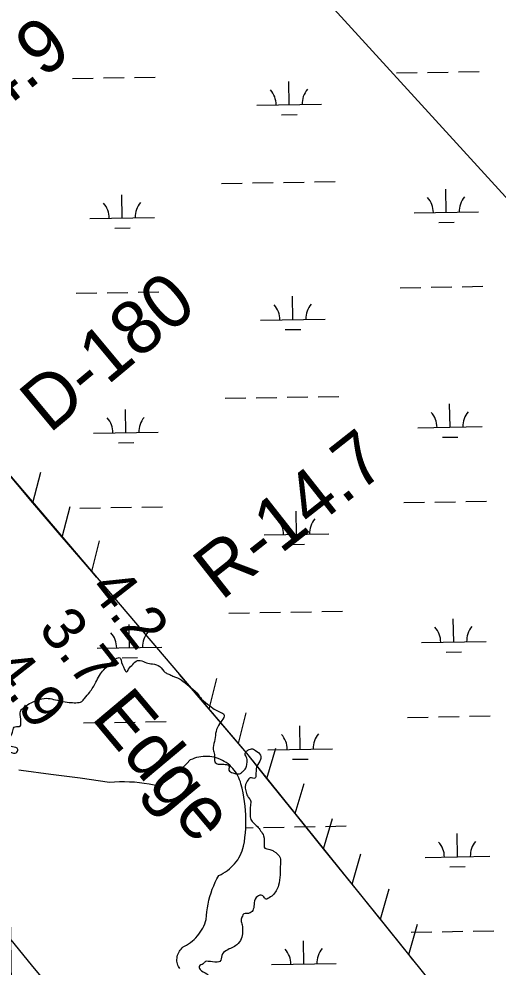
# Model space of a CAD drawing. Extents: x 3887375 to 3925618, y 296674 to 322633.
# Drawn here: x 3902219 to 3902961, y 306023 to 307491 of the extents above; entities that cross this region are included whole.
import ezdxf

# ---------------------------------------------------------------- set-up
doc = ezdxf.new("R2010")
doc.units = 0
for name, color, linetype in [('V-GRID-MAJR', 7, 'Continuous'), ('V-RIVR-EDGE', 7, 'Continuous'), ('V-RIVR-IDEN', 7, 'Continuous'), ('V-RIVR-RANG', 7, 'Continuous'), ('V-RIVR-RANG-IDEN', 7, 'Continuous'), ('V-RRAP-FSHR', 7, 'Continuous'), ('V-TOPO-DPTH', 7, 'Continuous'), ('V-TOPO-WATR', 7, 'Continuous'), ('V-UTIL-LINE', 7, 'Continuous'), ('V-WETL-SWMP', 7, 'Continuous')]:
    doc.layers.add(name, color=color, linetype=linetype)

msp = doc.modelspace()

# ---------------------------------------------------------------- linework, layer by layer
at = {"layer": 'V-GRID-MAJR'}
msp.add_spline([(3902269.2, 302288.2), (3902166.1, 308345.1), (3902063, 314405), (3901959.9, 320465), (3901959.8, 320468.1)], degree=3, dxfattribs=at)
at = {"layer": 'V-RIVR-EDGE'}
msp.add_spline([(3902176.1, 306371.6), (3902185, 306369.6), (3902189.7, 306365.9), (3902193.6, 306361.3), (3902196.3, 306361.6), (3902200.6, 306361.9), (3902204.3, 306360.9), (3902204.3, 306357.2), (3902207.3, 306355.6), (3902212.9, 306354.6), (3902217.3, 306359.2), (3902217.3, 306360.5), (3902213.9, 306363.5), (3902204.6, 306365.9), (3902201.3, 306370.2), (3902201.3, 306373.6), (3902205.7, 306381.2), (3902209, 306387.2), (3902211.7, 306394.8), (3902215, 306395.8), (3902221, 306396.4), (3902222, 306399.8), (3902220.7, 306414.7), (3902221.1, 306419.4), (3902225.4, 306424.4), (3902235.1, 306431.3), (3902247, 306436.6), (3902261.7, 306439.6), (3902272.3, 306437.9), (3902296.6, 306433.2), (3902307.2, 306432.8), (3902316.2, 306434.8), (3902320.2, 306439.4), (3902328.5, 306449.1), (3902337.9, 306464.7), (3902350.2, 306483.9), (3902359.2, 306492.2), (3902372.6, 306502.5), (3902375.2, 306502.5), (3902376.9, 306498.8), (3902382.5, 306484.2), (3902385.5, 306480.5), (3902388.5, 306484.5), (3902395.2, 306492.1), (3902402.2, 306498.1), (3902406.5, 306498.1), (3902416.4, 306494.7), (3902425.7, 306492.7), (3902437, 306489), (3902445.3, 306479.7), (3902451, 306477), (3902457.3, 306474), (3902462.6, 306472), (3902470.2, 306468), (3902482.5, 306458.3), (3902494.5, 306448), (3902501.8, 306438.3), (3902514, 306428.3), (3902524, 306421), (3902532.6, 306417.3), (3902535.6, 306415.3), (3902527.9, 306397.7), (3902521.6, 306372.8), (3902519.5, 306360.1), (3902521.5, 306352.8), (3902521.8, 306344.8), (3902522.1, 306341.8), (3902524.1, 306339.2), (3902527.5, 306337.8), (3902534.1, 306337.5), (3902538.4, 306337.1), (3902544.1, 306335.1), (3902544.1, 306328.5), (3902550, 306324.1), (3902556.3, 306322.5), (3902561.7, 306323.1), (3902565, 306325.8), (3902570, 306331.4), (3902572, 306338.1), (3902571.7, 306347), (3902569.1, 306353.7), (3902571.4, 306357.7), (3902575.4, 306360.3), (3902579.1, 306361.3), (3902585, 306359), (3902592.7, 306351.3), (3902593, 306344.6), (3902587.3, 306334.7), (3902586.3, 306329.4), (3902585.9, 306322.7), (3902585.6, 306318.1), (3902584.3, 306315.7), (3902576.9, 306316.4), (3902574.9, 306314.8), (3902570.3, 306307.1), (3902569.3, 306302.1), (3902570.6, 306294.5), (3902573.9, 306286.5), (3902577.5, 306281.5), (3902577.2, 306273.5), (3902576.8, 306261.9), (3902576.8, 306255.9), (3902580.1, 306248.6), (3902588.1, 306240.9), (3902593, 306234.6), (3902597.7, 306226.6), (3902598.6, 306211.6), (3902599.6, 306207.6), (3902602.9, 306206.6), (3902607.6, 306205.6), (3902613.2, 306202.9), (3902623.5, 306192.6), (3902623.8, 306183), (3902620.8, 306150), (3902617.1, 306141.7), (3902604.4, 306129.5), (3902600.8, 306128.8), (3902599.1, 306130.8), (3902593.8, 306134.8), (3902592.1, 306134.5), (3902588.1, 306132.8), (3902583.1, 306122.9), (3902581.8, 306112.9), (3902576.8, 306107.3), (3902571.4, 306106.3), (3902567.1, 306105.6), (3902564.8, 306102.3), (3902562.8, 306096), (3902564.4, 306088.7), (3902565.1, 306077.7), (3902563, 306067.4), (3902556.4, 306058.1), (3902540, 306049.2), (3902533, 306041.5), (3902530, 306032.2), (3902526, 306031.2), (3902511.7, 306032.3), (3902507.7, 306031.9), (3902504.1, 306028.6), (3902498.1, 306024.3), (3902498.1, 306022.7), (3902499.4, 306019.7), (3902509.7, 306013), (3902517, 306003), (3902523.3, 305984.4), (3902524.9, 305962.4), (3902516.8, 305945.5), (3902499.8, 305928.2), (3902495.2, 305921.6), (3902491.8, 305915.3), (3902491.5, 305907.9), (3902495.1, 305898), (3902507.7, 305881.6), (3902519, 305871), (3902537.2, 305860), (3902548.9, 305856.6), (3902563.1, 305845.3), (3902578.7, 305830.6), (3902592.7, 305812.9), (3902609.9, 305797.9), (3902620.5, 305791.2), (3902627.5, 305791.6), (3902638.2, 305797.8), (3902653.2, 305812.1), (3902657.9, 305821.4), (3902666.2, 305828.7), (3902675.2, 305837.7), (3902677.5, 305839.7), (3902680.9, 305839.3), (3902680.8, 305837.3), (3902674.8, 305825), (3902672.8, 305820), (3902672.8, 305811.7), (3902671.8, 305803.1), (3902668.4, 305797.8), (3902666.1, 305790.8), (3902666.8, 305785.8), (3902670.4, 305780.8), (3902675.7, 305776.1), (3902679, 305767.2), (3902680.7, 305758.8), (3902685.3, 305754.2), (3902689.6, 305753.2), (3902695.6, 305752.8), (3902700.9, 305748.1), (3902702.9, 305740.2), (3902701.5, 305733.8), (3902694.5, 305721.2), (3902692.2, 305715.6), (3902692.2, 305711.6), (3902693.1, 305701.6), (3902699.4, 305695.3), (3902708.1, 305687.3), (3902714.4, 305676.6), (3902720, 305665.6), (3902725.6, 305651.3), (3902730.9, 305645.3), (3902741.9, 305639), (3902754.8, 305636.6), (3902765.1, 305633.3), (3902768.8, 305628.9), (3902768.8, 305618), (3902768.7, 305611), (3902772.7, 305603.3), (3902781.7, 305599.6), (3902789, 305599.3), (3902796, 305603.6), (3902803, 305605.6), (3902808.3, 305603.9), (3902808.3, 305598.9), (3902804.9, 305594.3), (3902804.9, 305590.3), (3902807.6, 305587.9), (3902817.6, 305583.9), (3902819.6, 305586.2), (3902819.6, 305590.9), (3902821.2, 305591.9), (3902832.5, 305592.5), (3902842.5, 305596.8), (3902852.5, 305597.1), (3902854.8, 305594.8), (3902857.8, 305588.1), (3902865.4, 305585.1), (3902874.1, 305584.8), (3902880.4, 305584.8), (3902884.4, 305580.8), (3902889.7, 305574.1), (3902894.3, 305573.4), (3902905.3, 305571.7), (3902914.3, 305567.1), (3902916.9, 305564.1), (3902916.9, 305558.7), (3902913.2, 305551.8), (3902914.2, 305547.8), (3902915.6, 305542.8), (3902919.5, 305539.8), (3902947.8, 305531.4), (3902977.7, 305524), (3902984.3, 305525), (3902990, 305526.6), (3902996, 305526.3), (3903002, 305519.6), (3903010.9, 305512.6), (3903019.9, 305512.3), (3903025.9, 305511.9), (3903032.2, 305512.2), (3903042.2, 305508.9), (3903061.4, 305496.9), (3903085.3, 305489.1), (3903128.2, 305479.4), (3903164.8, 305476), (3903184.4, 305477.6), (3903213.4, 305483.5), (3903240.3, 305495.1), (3903274, 305520.9), (3903309.3, 305542.8), (3903337.6, 305555), (3903351.2, 305558.3), (3903361.2, 305558.3), (3903371.2, 305555.3), (3903391.7, 305535.6), (3903408, 305512.6), (3903409.6, 305502.3), (3903410.6, 305494.3), (3903401.6, 305487.7), (3903390.2, 305472.1), (3903369.9, 305431.9), (3903356.5, 305407), (3903353.5, 305400), (3903351.8, 305393.4), (3903351.5, 305385.7), (3903349, 305356.1), (3903343.3, 305318.6), (3903342.9, 305298), (3903346.2, 305282), (3903350.8, 305274), (3903350.2, 305270), (3903350.8, 305263.4), (3903351.8, 305257.7), (3903355.1, 305250.1), (3903356.4, 305240.1), (3903356.4, 305232.4), (3903353.4, 305232.1), (3903345.8, 305233.1), (3903338.4, 305231.5), (3903333.8, 305226.8), (3903332.4, 305219.8), (3903335.7, 305211.5), (3903340, 305206.9), (3903339.4, 305203.5), (3903338, 305197.2), (3903338.3, 305187.6), (3903343, 305178.6), (3903351.9, 305167.3), (3903352.9, 305154), (3903352.2, 305140.7), (3903346.1, 305118.7), (3903353.1, 305092.8), (3903364.3, 305070.5), (3903372.9, 305055.5), (3903379.9, 305051.1), (3903389.5, 305052.1), (3903403.8, 305053.1), (3903407.5, 305048.1), (3903407.5, 305039.8), (3903414.1, 305026.1), (3903419, 305013.8), (3903419, 305005.1), (3903416.7, 305001.8), (3903413.7, 305000.2), (3903409.4, 305000.8), (3903403.7, 305006.2), (3903391.8, 305027.2), (3903388.2, 305031.5), (3903380.5, 305034.5), (3903373.9, 305034.9), (3903368.9, 305033.5), (3903364.2, 305025.6), (3903359.2, 305023.3), (3903348.2, 305022.3), (3903339.6, 305024.3), (3903327, 305027), (3903323.3, 305028), (3903322.3, 305032.7), (3903323, 305040.6), (3903320.7, 305044.6), (3903310.1, 305053.6), (3903306.7, 305055.6), (3903292.8, 305053.3), (3903287.8, 305051.4), (3903283.8, 305051.7), (3903271.8, 305050.4), (3903263.8, 305046.8), (3903262.8, 305045.4), (3903264.5, 305040.1), (3903266.1, 305034.8), (3903261.8, 305034.8), (3903247.8, 305035.2), (3903239.9, 305037.5), (3903237.9, 305040.8), (3903237.9, 305047.5), (3903234.9, 305049.2), (3903228.2, 305048.9), (3903225.3, 305050.5), (3903221.6, 305056.2), (3903216, 305058.9), (3903211, 305058.9), (3903210.3, 305057.5), (3903212.3, 305052.9), (3903211.6, 305049.9), (3903208.3, 305048.9), (3903200.6, 305047.6), (3903197.6, 305044.6), (3903199.9, 305035), (3903200.6, 305027.6), (3903196.6, 305024.3), (3903191.9, 305023.3), (3903164.3, 305028.4), (3903144.7, 305030.8), (3903136.8, 305030.1), (3903131.4, 305025.1), (3903125.8, 305019.5), (3903121.8, 305016.5), (3903118.1, 305017.2), (3903108.1, 305020.5), (3903102.5, 305021.2), (3903098.2, 305020.2), (3903090.5, 305022.3), (3903089.2, 305025.9), (3903089.2, 305030.2), (3903087.9, 305031.6), (3903081.6, 305031.9), (3903074.6, 305034.6), (3903070.6, 305040.3), (3903065, 305042.9), (3903059, 305042.6), (3903055.6, 305040), (3903050.7, 305041.6), (3903049.3, 305047.6), (3903049.4, 305059.6), (3903055.1, 305073.2), (3903060.7, 305081.9), (3903060.7, 305086.5), (3903057.8, 305090.5), (3903052.4, 305091.8), (3903045.8, 305089.5), (3903036.4, 305077.9), (3903031.1, 305064.3), (3903030.4, 305053.3), (3903032, 305041.4), (3903036.6, 305026.7), (3903048.6, 305009.1), (3903076.8, 304976.4)], degree=3, dxfattribs=at)
at = {"layer": 'V-RRAP-FSHR'}
for p, q in [((3902240.6, 306742.5), (3902252.9, 306789.8)), ((3902286, 306689.3), (3902298.3, 306736.6)), ((3902331.5, 306636), (3902343.7, 306683.3)), ((3902513.2, 306423), (3902525.4, 306470.3)), ((3902558.6, 306369.7), (3902570.9, 306417)), ((3902602.9, 306315.6), (3902616.5, 306362.5)), ((3902646.8, 306261), (3902660.4, 306307.9)), ((3902690.7, 306206.5), (3902704.3, 306253.4)), ((3902734.6, 306152), (3902748.2, 306198.9)), ((3902778.5, 306097.5), (3902792.1, 306144.4)), ((3902822.4, 306042.9), (3902836, 306089.8))]:
    msp.add_line(p, q, dxfattribs=at)
for points in [[(3903182.6, 305614.4), (3903143.1, 305656.2), (3902898.9, 305947.8), (3902571.7, 306354.4), (3902123.5, 306879.9)], [(3902240.6, 306742.5), (3902195.2, 306795.8)], [(3902286, 306689.3), (3902240.6, 306742.5)], [(3902331.5, 306636), (3902286, 306689.3)], [(3902339.2, 306626.9), (3902331.5, 306636)], [(3902513.2, 306423), (3902467.7, 306476.3)], [(3902558.6, 306369.7), (3902513.2, 306423)], [(3902646.8, 306261), (3902602.9, 306315.6), (3902571.7, 306354.4), (3902558.6, 306369.7)], [(3902690.7, 306206.5), (3902646.8, 306261)], [(3902734.6, 306152), (3902690.7, 306206.5)], [(3902778.5, 306097.5), (3902734.6, 306152)], [(3902822.4, 306042.9), (3902778.5, 306097.5)], [(3902829, 306034.7), (3902822.4, 306042.9)]]:
    msp.add_lwpolyline(points, dxfattribs=at)
at = {"layer": 'V-TOPO-DPTH'}
msp.add_lwpolyline([(3902288.2, 305966.4), (3902238.1, 306027.1), (3902080.3, 306220.3)], dxfattribs=at)
at = {"layer": 'V-TOPO-WATR'}
msp.add_lwpolyline([(3902288.2, 305966.4), (3902238.1, 306027.1), (3902080.3, 306220.3)], dxfattribs=at)
at = {"layer": 'V-UTIL-LINE'}
msp.add_lwpolyline([(3891385.6, 317757.3), (3896110, 314731.3), (3903763.5, 306349.6), (3906680.6, 302364)], dxfattribs=at)
at = {"layer": 'V-WETL-SWMP'}
for p, q in [((3902803.5, 307407.9), (3902835.5, 307408.5)), ((3902851.5, 307408.7), (3902883.5, 307409.3)), ((3902899.5, 307409.6), (3902931.5, 307410.1)), ((3902301.7, 307399.3), (3902333.7, 307399.8)), ((3902349.7, 307400.1), (3902381.7, 307400.7)), ((3902397.7, 307400.9), (3902429.7, 307401.5)), ((3902637.3, 307358.6), (3902636.7, 307394.6)), ((3902587.3, 307357.8), (3902687.3, 307359.5)), ((3902625.5, 307343), (3902649.5, 307343.4)), ((3902532.5, 307236.7), (3902564.5, 307237.3)), ((3902580.5, 307237.6), (3902612.5, 307238.1)), ((3902628.5, 307238.4), (3902660.5, 307238.9)), ((3902676.5, 307239.2), (3902708.5, 307239.8)), ((3902880.6, 307192), (3902880, 307228)), ((3902378.8, 307183.3), (3902378.2, 307219.3)), ((3902328.8, 307182.5), (3902428.8, 307184.2)), ((3902830.7, 307191.1), (3902930.6, 307192.8)), ((3902367.1, 307167.7), (3902391.1, 307168.1)), ((3902868.9, 307176.3), (3902892.9, 307176.7)), ((3902307.4, 307066.7), (3902339.4, 307067.2)), ((3902355.4, 307067.5), (3902387.4, 307068)), ((3902403.4, 307068.3), (3902435.4, 307068.9)), ((3902809.2, 307075.3), (3902841.2, 307075.8)), ((3902857.2, 307076.1), (3902889.2, 307076.7)), ((3902905.2, 307076.9), (3902937.2, 307077.5)), ((3902643, 307026), (3902642.4, 307062)), ((3902593, 307025.1), (3902693, 307026.9)), ((3902631.3, 307010.4), (3902655.2, 307010.8)), ((3902538.2, 306904.1), (3902570.2, 306904.7)), ((3902586.2, 306904.9), (3902618.2, 306905.5)), ((3902634.2, 306905.8), (3902666.2, 306906.3)), ((3902682.2, 306906.6), (3902714.2, 306907.1)), ((3902886.4, 306859.3), (3902885.7, 306895.3)), ((3902384.5, 306850.7), (3902383.9, 306886.7)), ((3902836.4, 306858.5), (3902936.3, 306860.2)), ((3902334.5, 306849.9), (3902434.5, 306851.6)), ((3902874.6, 306843.7), (3902898.6, 306844.1)), ((3902372.8, 306835.1), (3902396.8, 306835.5)), ((3902814.9, 306742.7), (3902846.9, 306743.2)), ((3902862.9, 306743.5), (3902894.9, 306744)), ((3902910.9, 306744.3), (3902942.9, 306744.9)), ((3902313.1, 306734), (3902345.1, 306734.6)), ((3902361.1, 306734.9), (3902393.1, 306735.4)), ((3902409.1, 306735.7), (3902441.1, 306736.2)), ((3902648.7, 306693.4), (3902648.1, 306729.4)), ((3902598.7, 306692.5), (3902698.7, 306694.2)), ((3902637, 306677.7), (3902661, 306678.1)), ((3902543.9, 306571.5), (3902575.9, 306572)), ((3902591.9, 306572.3), (3902623.9, 306572.9)), ((3902639.9, 306573.1), (3902671.9, 306573.7)), ((3902687.9, 306574), (3902719.9, 306574.5)), ((3902390.2, 306518.1), (3902389.6, 306554.1)), ((3902892.1, 306526.7), (3902891.4, 306562.7)), ((3902842.1, 306525.9), (3902942.1, 306527.6)), ((3902340.2, 306517.2), (3902440.2, 306519)), ((3902880.3, 306511.1), (3902904.3, 306511.5)), ((3902378.5, 306502.5), (3902402.5, 306502.9)), ((3902414.8, 306403.1), (3902446.8, 306403.6)), ((3902820.6, 306410), (3902852.6, 306410.6)), ((3902868.6, 306410.9), (3902900.6, 306411.4)), ((3902916.6, 306411.7), (3902948.6, 306412.2)), ((3902318.8, 306401.4), (3902350.8, 306402)), ((3902366.8, 306402.2), (3902398.8, 306402.8)), ((3902654.4, 306360.7), (3902653.8, 306396.7)), ((3902604.4, 306359.9), (3902704.4, 306361.6)), ((3902642.7, 306345.1), (3902666.7, 306345.5)), ((3902570.1, 306239.2), (3902581.6, 306239.4)), ((3902597.6, 306239.7), (3902629.6, 306240.2)), ((3902645.6, 306240.5), (3902677.6, 306241.1)), ((3902693.6, 306241.3), (3902725.6, 306241.9)), ((3902897.8, 306194.1), (3902897.2, 306230.1)), ((3902847.8, 306193.2), (3902947.8, 306194.9)), ((3902886, 306178.4), (3902910, 306178.9)), ((3902826.4, 306077.4), (3902858.4, 306078)), ((3902874.3, 306078.2), (3902906.3, 306078.8)), ((3902922.3, 306079.1), (3902954.3, 306079.6)), ((3902660.1, 306028.1), (3902659.5, 306064.1)), ((3902610.1, 306027.3), (3902710.1, 306029))]:
    msp.add_line(p, q, dxfattribs=at)
for points in [[(3902554.3, 306325.6), (3902552.3, 306328.4), (3902550.1, 306331), (3902547.7, 306333.5), (3902545.2, 306335.8), (3902542.6, 306338), (3902539.8, 306340), (3902536.9, 306341.9), (3902533.9, 306343.5), (3902530.8, 306345), (3902527.6, 306346.3), (3902524.4, 306347.4), (3902521, 306348.3), (3902517.7, 306348.9), (3902514.3, 306349.4), (3902510.9, 306349.6), (3902507.4, 306349.7), (3902504, 306349.5), (3902500.6, 306349.1), (3902497.2, 306348.5), (3902493.9, 306347.7), (3902490.6, 306346.7), (3902487.4, 306345.5), (3902484.2, 306344.1), (3902478.7, 306338.5), (3902473, 306333), (3902467.1, 306327.7), (3902461.1, 306322.5), (3902454.9, 306317.5), (3902448.6, 306312.8), (3902442.2, 306308.1), (3902435.6, 306303.7), (3902428.1, 306305.3), (3902420.6, 306306.7), (3902413, 306307.9), (3902405.4, 306308.8), (3902397.7, 306309.5), (3902390, 306309.9), (3902382.4, 306310.2), (3902374.7, 306310.2), (3902367, 306309.9), (3902359.3, 306309.4), (3902313.7, 306315.7), (3902268.1, 306321.8), (3902222.5, 306327.6), (3902218.7, 306328.4)], [(3902467.9, 306021.4), (3902465.9, 306024.1), (3902465, 306026.2), (3902464.4, 306028.4), (3902463.9, 306030.6), (3902463.6, 306032.8), (3902463.6, 306035), (3902463.7, 306037.3), (3902464, 306039.5), (3902464.6, 306041.7), (3902465.3, 306043.8), (3902466.2, 306045.9), (3902467.3, 306047.9), (3902468.6, 306049.7), (3902470, 306051.4), (3902471.6, 306053), (3902473.3, 306054.5), (3902475.2, 306055.8), (3902478.4, 306057.5), (3902481.5, 306059.5), (3902484.5, 306061.6), (3902487.4, 306063.9), (3902490.2, 306066.3), (3902492.8, 306068.9), (3902495.3, 306071.6), (3902497.6, 306074.4), (3902499.7, 306077.4), (3902501.7, 306080.5), (3902503.5, 306083.7), (3902505.1, 306087), (3902506.6, 306090.4), (3902507.8, 306093.8), (3902508.9, 306097.3), (3902509.3, 306103.3), (3902509.9, 306109.2), (3902510.7, 306115.1), (3902511.8, 306120.9), (3902513.1, 306126.8), (3902514.6, 306132.5), (3902516.4, 306138.2), (3902518.3, 306143.8), (3902520.5, 306149.4), (3902522.9, 306154.8), (3902525.5, 306160.2), (3902528.3, 306165.4), (3902531.8, 306167), (3902535.2, 306168.8), (3902538.5, 306170.8), (3902541.7, 306173), (3902544.7, 306175.3), (3902547.6, 306177.9), (3902550.3, 306180.5), (3902552.9, 306183.4), (3902555.3, 306186.4), (3902557.6, 306189.5), (3902559.6, 306192.8), (3902561.5, 306196.2), (3902563.1, 306199.6), (3902564.5, 306203.2), (3902565.8, 306206.8), (3902566.8, 306210.6), (3902567.9, 306217.4), (3902568.8, 306224.3), (3902569.6, 306231.2), (3902570, 306238.1), (3902570.3, 306245.1), (3902570.3, 306252), (3902570.1, 306259), (3902569.7, 306265.9), (3902569.1, 306272.8), (3902568.2, 306279.7), (3902567.2, 306286.6), (3902565.9, 306293.4), (3902564.4, 306300.2), (3902562.6, 306306.9), (3902561.7, 306310.2), (3902560.6, 306313.5), (3902559.3, 306316.6), (3902557.9, 306319.7), (3902556.2, 306322.7), (3902554.3, 306325.6)]]:
    msp.add_lwpolyline(points, dxfattribs=at)
for centre, start, end in [((3902582, 307358.2), 0.2115, 41.7552), ((3902692.5, 307360), 140.2115, 181.7552), ((3902825.4, 307191.5), 0.2115, 41.7552), ((3902935.9, 307193.4), 140.2115, 181.7552), ((3902323.6, 307182.9), 0.2115, 41.7552), ((3902434, 307184.8), 140.2115, 181.7552), ((3902698.2, 307027.4), 140.2115, 181.7552), ((3902587.7, 307025.5), 0.2115, 41.7552), ((3902329.3, 306850.2), 0.2115, 41.7552), ((3902439.7, 306852.1), 140.2115, 181.7552), ((3902831.1, 306858.9), 0.2115, 41.7552), ((3902941.6, 306860.8), 140.2115, 181.7552), ((3902593.5, 306692.9), 0.2115, 41.7552), ((3902703.9, 306694.8), 140.2115, 181.7552), ((3902947.3, 306528.1), 140.2115, 181.7552), ((3902335, 306517.6), 0.2115, 41.7552), ((3902445.5, 306519.5), 140.2115, 181.7552), ((3902836.8, 306526.2), 0.2115, 41.7552), ((3902599.2, 306360.3), 0.2115, 41.7552), ((3902709.6, 306362.2), 140.2115, 181.7552), ((3902842.5, 306193.6), 0.2115, 41.7552), ((3902953, 306195.5), 140.2115, 181.7552), ((3902715.3, 306029.5), 140.2115, 181.7552), ((3902604.9, 306027.6), 0.2115, 41.7552)]:
    msp.add_arc(centre, 35.2, start, end, dxfattribs=at)

# ---------------------------------------------------------------- texts
at = {"layer": 'V-RIVR-IDEN'}
msp.add_text('Edge', height=83, rotation=310.0189, dxfattribs=at).set_placement((3902329.2, 306409.3))
at = {"layer": 'V-RIVR-RANG'}
for s, p in [('4.2', (3902325.9, 306608.6)), ('3.7', (3902247.4, 306546.8)), ('4.9', (3902168.6, 306485.1))]:
    msp.add_text(s, height=67, rotation=308.0583, dxfattribs=at).set_placement(p)
at = {"layer": 'V-RIVR-RANG-IDEN'}
for s, rotation, p in [('R-14.9', 38.1236, (3902042.5, 307230.7)), ('D-180', 39.8333, (3902265.9, 306848.5)), ('R-14.7', 38.2003, (3902532.2, 306589.7))]:
    msp.add_text(s, height=83, rotation=rotation, dxfattribs=at).set_placement(p)

doc.saveas('drawing.dxf')
